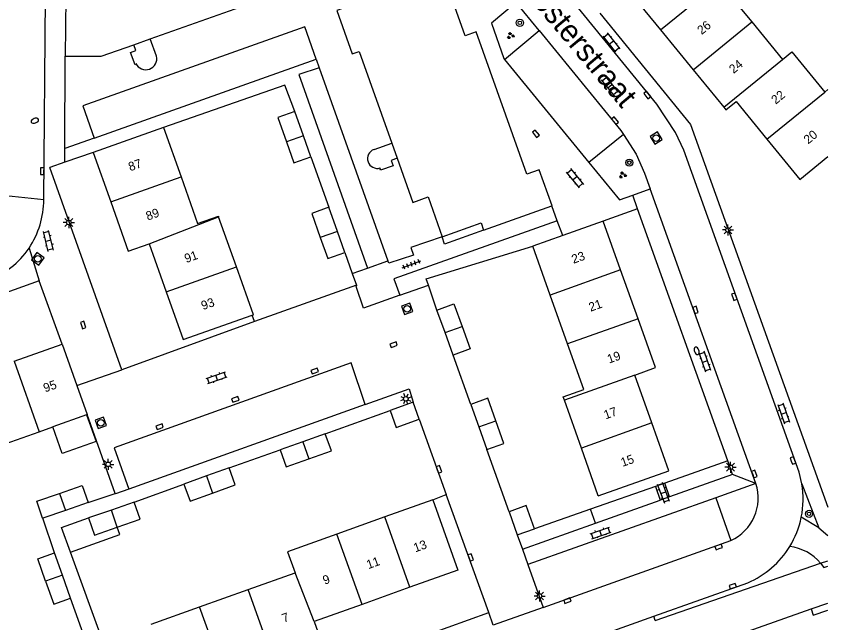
# Model space of a CAD drawing. Extents: x 136000 to 138005, y 398500 to 400500.
# Drawn here: x 137908.5 to 138000, y 400210 to 400278.4 of the extents above; entities that cross this region are included whole.
import ezdxf

# ---------------------------------------------------------------- set-up
doc = ezdxf.new("R2010")
doc.units = 0
for name, color, linetype in [('gg-afsc-erfafscheiding', 7, 'Continuous'), ('gg-anno-huisnummerreeks BGT', 7, 'Continuous'), ('gg-anno-openbare ruimte label', 7, 'Continuous'), ('gg-bbg-bijgebouw', 7, 'Continuous'), ('gg-bbg-gedigitaliseerde bebouwing', 7, 'Continuous'), ('gg-bbg-gedigitaliseerde bijgebouw', 7, 'Continuous'), ('gg-bbg-hoofdgebouw', 7, 'Continuous'), ('gg-bbg-luifel en loopbrug', 7, 'Continuous'), ('gg-bbg-onder overbouw', 7, 'Continuous'), ('gg-bbg-pand overbouw', 7, 'Continuous'), ('gg-bbg-toegangstrap', 7, 'Continuous'), ('gg-bbg-tussenscheiding', 7, 'Continuous'), ('gg-knt-verharding', 7, 'Continuous'), ('gg-knt-verharding nz', 7, 'Continuous'), ('gt-grn-groengrens', 7, 'Continuous'), ('gt-grn-weggrens', 7, 'Continuous'), ('gt-symb-boom', 7, 'Continuous'), ('gt-symb-brandkraan', 7, 'Continuous'), ('gt-symb-groenvak', 7, 'Continuous'), ('gt-symb-klinker verharding', 7, 'Continuous'), ('gt-symb-kolk', 7, 'Continuous'), ('gt-symb-lichtmast', 7, 'Continuous'), ('gt-symb-rioolschacht', 7, 'Continuous'), ('gt-symb-tegel verharding', 7, 'Continuous')]:
    doc.layers.add(name, color=color, linetype=linetype)

# ---------------------------------------------------------------- blocks, each defined once
blk = doc.blocks.new('gt0-KOLK')
at = {"layer": 'gt-symb-kolk'}
blk.add_lwpolyline([(0, 0), (0.375, 0), (0.375, 0.4), (-0.375, 0.4), (-0.375, 0), (0, 0)], dxfattribs=at)
blk = doc.blocks.new('gt0-KL1')
at = {"layer": 'gt-symb-klinker verharding'}
for p, q in [((-1.15, 0.3), (1.15, 0.3)), ((-1, -0.3), (-1, 0.3)), ((-0.5, 0.3), (-0.5, 0.45)), ((0, -0.3), (0, 0.3)), ((0.5, 0.3), (0.5, 0.45)), ((1, -0.3), (1, 0.3)), ((-1.15, -0.3), (1.15, -0.3)), ((-0.5, -0.45), (-0.5, -0.3)), ((0.5, -0.45), (0.5, -0.3))]:
    blk.add_line(p, q, dxfattribs=at)
blk = doc.blocks.new('gt0-GRVAK')
at = {"layer": 'gt-symb-groenvak'}
for p, q in [((-0.11, 0.189), (-0.228, 0.24)), ((-0.182, 0.153), (0.088, 0.153)), ((-0.091, 0.211), (-0.156, 0.322)), ((-0.047, 0.214), (-0.047, 0.393)), ((-0.004, 0.211), (0.061, 0.322)), ((0.015, 0.189), (0.133, 0.24)), ((0.262, -0.052), (0.197, 0.059)), ((0.305, -0.049), (0.305, 0.13)), ((0.349, -0.052), (0.414, 0.059)), ((-0.245, -0.228), (-0.363, -0.177)), ((-0.318, -0.264), (-0.047, -0.264)), ((-0.226, -0.206), (-0.291, -0.095)), ((-0.183, -0.203), (-0.183, -0.024)), ((-0.139, -0.206), (-0.074, -0.095)), ((-0.12, -0.228), (-0.002, -0.177)), ((0.243, -0.074), (0.125, -0.023)), ((0.17, -0.11), (0.441, -0.11)), ((0.368, -0.074), (0.486, -0.023))]:
    blk.add_line(p, q, dxfattribs=at)
blk = doc.blocks.new('gt0-BOOM')
at = {"layer": 'gt-symb-boom'}
for radius in [0.4, 0.2]:
    blk.add_circle((0, 0), radius, dxfattribs=at)
blk = doc.blocks.new('gt0-BR')
at = {"layer": 'gt-symb-brandkraan'}
for centre, radius, start, end in [((-0.244, 0), 0.206, 107.56694, 252.43307), ((0.599, -2.664), 3, 106.89205, 107.56694), ((0, -0.691), 0.938, 73.10799, 106.89205), ((-0.599, -2.664), 3, 72.43309, 73.10799), ((0.244, 0), 0.206, 287.56695, 72.43309), ((0.599, 2.664), 3, 252.43307, 253.10797), ((0, 0.691), 0.938, 253.10797, 286.89206), ((-0.599, 2.664), 3, 286.89206, 287.56695)]:
    blk.add_arc(centre, radius, start, end, dxfattribs=at)
blk = doc.blocks.new('gt0-LMAST')
at = {"layer": 'gt-symb-lichtmast'}
for p, q in [((-0.182, 0.173), (-0.447, 0.438)), ((-0.005, 0.246), (-0.005, 0.621)), ((0.172, 0.173), (0.437, 0.438)), ((-0.255, -0.004), (-0.63, -0.004)), ((-0.182, -0.181), (-0.447, -0.446)), ((-0.005, -0.254), (-0.005, -0.629)), ((0.437, -0.446), (0.172, -0.181)), ((0.245, -0.004), (0.62, -0.004))]:
    blk.add_line(p, q, dxfattribs=at)
blk.add_circle((-0.005, -0.004), 0.25, dxfattribs=at)
blk = doc.blocks.new('gt0-RS')
at = {"layer": 'gt-symb-rioolschacht'}
blk.add_lwpolyline([(-0.5, -0.5), (0.5, -0.5), (0.5, 0.5), (-0.5, 0.5)], close=True, dxfattribs=at)
blk.add_circle((0, 0), 0.375, dxfattribs=at)
blk = doc.blocks.new('gt0-TEG1')
at = {"layer": 'gt-symb-tegel verharding'}
for p, q in [((-1.125, 0), (1.125, 0)), ((-0.9, -0.25), (-0.9, 0.25)), ((-0.45, -0.25), (-0.45, 0.25)), ((0, -0.25), (0, 0.25)), ((0.45, -0.25), (0.45, 0.25)), ((0.9, -0.25), (0.9, 0.25))]:
    blk.add_line(p, q, dxfattribs=at)

msp = doc.modelspace()

# ---------------------------------------------------------------- linework, layer by layer
at = {"layer": 'gg-afsc-erfafscheiding'}
for p, q in [((137942.3, 400273.56), (137942.63, 400272.61)), ((137941.702, 400262.559), (137943.708, 400256.851)), ((137945.53, 400251.742), (137946.359, 400249.393)), ((137946.359, 400249.393), (137946.833, 400248.051)), ((137946.833, 400248.051), (137935.333, 400243.95)), ((137955.92, 400245.26), (137954.953, 400248.054)), ((137935.333, 400243.95), (137935.074, 400244.678)), ((137919.643, 400224.578), (137916.48, 400233.47)), ((137943.33, 400231.3), (137950.63, 400233.93)), ((137953.9, 400232.93), (137956.963, 400224.432)), ((137932.49, 400227.44), (137938.22, 400229.48)), ((137988.727, 400228.229), (137981.619, 400225.736)), ((137921.78, 400223.59), (137927.39, 400225.63)), ((137980.56, 400225.364), (137973.248, 400222.8)), ((137981.619, 400225.736), (137980.56, 400225.364)), ((137916.567, 400223.547), (137919.643, 400224.578)), ((137955.44, 400223.85), (137956.963, 400224.432)), ((137973.248, 400222.8), (137966.92, 400220.58)), ((137912.769, 400217.856), (137911.473, 400221.78)), ((137918.237, 400207.893), (137914.596, 400217.946)), ((137999.179, 400216.693), (138000, 400216.977)), ((137980.548, 400210.239), (137999.179, 400216.693)), ((137916.647, 400207.033), (137914.596, 400212.76))]:
    msp.add_line(p, q, dxfattribs=at)
for points in [[(137939.896, 400267.658), (137938.781, 400270.648), (137925.082, 400265.854)], [(137954.953, 400248.054), (137954.704, 400248.772), (137966.73, 400252.46)]]:
    msp.add_lwpolyline(points, dxfattribs=at)
at = {"layer": 'gg-bbg-bijgebouw'}
for p, q in [((137917.27, 400264.67), (137942.3, 400273.56)), ((137942.63, 400272.61), (137950.37, 400250.8)), ((137940.865, 400264.922), (137939.896, 400267.658)), ((137941.702, 400262.559), (137940.865, 400264.922)), ((137944.687, 400254.106), (137943.708, 400256.851)), ((137945.53, 400251.742), (137944.687, 400254.106)), ((137948.08, 400250), (137950.37, 400250.8)), ((137956.84, 400242.715), (137955.92, 400245.26)), ((137957.76, 400240.17), (137956.84, 400242.715)), ((137953.22, 400234.85), (137950.63, 400233.93)), ((137953.9, 400232.93), (137953.22, 400234.85)), ((137959.74, 400234.61), (137960.65, 400232.065)), ((137960.65, 400232.065), (137961.56, 400229.52)), ((137943.33, 400231.3), (137940.775, 400230.39)), ((137940.775, 400230.39), (137938.22, 400229.48)), ((137932.49, 400227.44), (137929.94, 400226.535)), ((137929.94, 400226.535), (137927.39, 400225.63)), ((137916.567, 400223.547), (137914.007, 400222.659)), ((137921.78, 400223.59), (137919.199, 400222.695)), ((137914.007, 400222.659), (137911.473, 400221.78)), ((137919.199, 400222.695), (137916.62, 400221.8)), ((137964.06, 400222.49), (137964.98, 400219.9)), ((137964.98, 400219.9), (137966.92, 400220.58)), ((137913.67, 400215.342), (137912.769, 400217.856)), ((137914.596, 400212.76), (137913.67, 400215.342))]:
    msp.add_line(p, q, dxfattribs=at)
for points in [[(137942.3, 400273.56), (137941.01, 400277.2), (137915.99, 400268.31), (137917.27, 400264.67)], [(137942.63, 400272.61), (137940.33, 400271.84), (137948.08, 400250)], [(137939.896, 400267.658), (137937.982, 400266.98), (137938.95, 400264.249)], [(137938.95, 400264.249), (137939.789, 400261.881), (137941.702, 400262.559)], [(137943.708, 400256.851), (137941.796, 400256.169), (137942.762, 400253.452)], [(137942.762, 400253.452), (137943.612, 400251.062), (137945.53, 400251.742)], [(137955.92, 400245.26), (137957.84, 400245.95), (137958.756, 400243.408)], [(137958.756, 400243.408), (137959.67, 400240.87), (137957.76, 400240.17)], [(137962.57, 400232.751), (137961.66, 400235.3), (137959.74, 400234.61)], [(137950.63, 400233.93), (137951.31, 400232.01), (137953.9, 400232.93)], [(137961.56, 400229.52), (137963.48, 400230.2), (137962.57, 400232.751)], [(137941.459, 400228.47), (137944.01, 400229.38), (137943.33, 400231.3)], [(137938.22, 400229.48), (137938.91, 400227.56), (137941.459, 400228.47)], [(137930.623, 400224.609), (137933.17, 400225.52), (137932.49, 400227.44)], [(137913.342, 400224.578), (137915.898, 400225.475), (137916.567, 400223.547)], [(137927.39, 400225.63), (137928.08, 400223.7), (137930.623, 400224.609)], [(137911.473, 400221.78), (137911.446, 400221.771), (137910.784, 400223.68), (137913.342, 400224.578)], [(137919.87, 400220.77), (137922.45, 400221.67), (137921.78, 400223.59)], [(137966.92, 400220.58), (137965.97, 400223.19), (137964.06, 400222.49)], [(137916.62, 400221.8), (137917.29, 400219.87), (137919.87, 400220.77)]]:
    msp.add_lwpolyline(points, dxfattribs=at)
at = {"layer": 'gg-bbg-gedigitaliseerde bebouwing'}
for p, q in [((137987.739, 400282.263), (137991.419, 400277.767)), ((137991.419, 400277.767), (137994.892, 400273.524)), ((137999.675, 400269.863), (138000, 400270.129)), ((137996.84, 400260), (138000, 400262.58)), ((137968.697, 400246.946), (137966.73, 400252.46)), ((137970.663, 400241.435), (137968.697, 400246.946)), ((137972.205, 400229.685), (137970.293, 400235.09)), ((137916.41, 400233.445), (137912.591, 400232.083)), ((137916.41, 400233.445), (137916.48, 400233.47)), ((137911.049, 400231.533), (137912.591, 400232.083)), ((137974.11, 400224.3), (137972.205, 400229.685)), ((137955.44, 400223.85), (137950.042, 400221.913)), ((137950.042, 400221.913), (137944.642, 400219.976)), ((137934.619, 400213.723), (137939.919, 400215.609)), ((137929.154, 400211.778), (137934.619, 400213.723)), ((137923.69, 400209.833), (137929.154, 400211.778))]:
    msp.add_line(p, q, dxfattribs=at)
for points in [[(137994.892, 400273.524), (137995.962, 400274.4), (137999.675, 400269.863)], [(137970.293, 400235.09), (137970.163, 400235.456), (137972.498, 400236.29), (137970.663, 400241.435)], [(137904.419, 400231.828), (137905.269, 400229.471), (137911.049, 400231.533)], [(137944.642, 400219.976), (137939.072, 400217.977), (137939.919, 400215.609)]]:
    msp.add_lwpolyline(points, dxfattribs=at)
at = {"layer": 'gg-bbg-gedigitaliseerde bijgebouw'}
for points in [[(137911.787, 400214.659), (137910.886, 400217.183), (137912.769, 400217.856)], [(137911.787, 400214.659), (137912.707, 400212.085), (137914.596, 400212.76)]]:
    msp.add_lwpolyline(points, dxfattribs=at)
at = {"layer": 'gg-bbg-hoofdgebouw'}
for p, q in [((137914.08, 400284.89), (137914, 400273.92)), ((137977.46, 400281.36), (137981.141, 400276.863)), ((137981.141, 400276.863), (137984.82, 400272.366)), ((137921.72, 400275.194), (137923.592, 400275.86)), ((137984.82, 400272.366), (137988.283, 400268.135)), ((137925.082, 400265.854), (137917.15, 400263.03)), ((137925.082, 400265.854), (137927.057, 400260.286)), ((137993.13, 400264.548), (137996.84, 400260)), ((137950.824, 400264.098), (137951.432, 400262.387)), ((137917.15, 400263.03), (137919.125, 400257.47)), ((137961.16, 400254.28), (137968.86, 400257.012)), ((137933.296, 400250.142), (137931.297, 400255.762)), ((137974.67, 400255.29), (137970.1, 400253.661)), ((137976.637, 400249.78), (137974.67, 400255.29)), ((137970.1, 400253.661), (137966.73, 400252.46)), ((137923.45, 400252.74), (137925.37, 400247.33)), ((137935.22, 400244.73), (137933.296, 400250.142)), ((137978.603, 400244.27), (137976.637, 400249.78)), ((137935.074, 400244.678), (137935.22, 400244.73)), ((137908.23, 400239.49), (137913.65, 400241.41)), ((137913.65, 400241.41), (137915.317, 400236.733)), ((137980.155, 400232.52), (137978.23, 400237.92)), ((137915.317, 400236.733), (137916.48, 400233.47)), ((137952.876, 400213.98), (137947.473, 400212.05)), ((137947.473, 400212.05), (137942.07, 400210.12)), ((137991.04, 400209.04), (137998.12, 400211.55))]:
    msp.add_line(p, q, dxfattribs=at)
for points in [[(137968.86, 400257.012), (137968.91, 400257.03), (137967.45, 400261.09), (137966.04, 400260.58), (137960.35, 400276.65), (137959.11, 400276.21), (137956.59, 400283.32), (137950.83, 400281.29), (137949.95, 400283.81), (137948.77, 400283.39), (137948.33, 400284.64), (137951.37, 400287.18), (137944.31, 400295.73)], [(137923.592, 400275.86), (137938.28, 400281.08), (137938.55, 400280.29), (137944.83, 400282.51), (137945.89, 400279.53), (137944.61, 400279.07), (137946.36, 400274.16), (137947.15, 400274.44), (137950.824, 400264.098)], [(137914, 400273.92), (137918.05, 400273.89), (137921.72, 400275.194)], [(137988.283, 400268.135), (137988.5, 400267.87), (137989.66, 400268.8), (137993.13, 400264.548)], [(137951.432, 400262.387), (137953.2, 400257.41), (137954.92, 400258.02), (137956.5, 400253.54)], [(137927.057, 400260.286), (137928.922, 400255.027), (137931.263, 400255.859), (137931.297, 400255.762)], [(137919.125, 400257.47), (137921.1, 400251.91), (137923.45, 400252.74)], [(137956.5, 400253.54), (137960.89, 400255.11), (137961.16, 400254.28)], [(137925.37, 400247.33), (137927.29, 400241.92), (137935.074, 400244.678)], [(137978.23, 400237.92), (137980.57, 400238.76), (137978.603, 400244.27)], [(137974.11, 400224.3), (137982.08, 400227.12), (137980.155, 400232.52)], [(137955.44, 400223.85), (137958.28, 400215.91), (137952.876, 400213.98)], [(137942.07, 400210.12), (137942.91, 400207.77), (137937.446, 400205.817)]]:
    msp.add_lwpolyline(points, dxfattribs=at)
at = {"layer": 'gg-bbg-luifel en loopbrug'}
for points in [[(137916.41, 400233.445), (137917.485, 400230.429), (137913.667, 400229.068), (137912.591, 400232.083)], [(137914.596, 400217.946), (137913.591, 400220.72), (137916.62, 400221.8)], [(137914.596, 400217.946), (137920.162, 400219.931), (137919.87, 400220.77)]]:
    msp.add_lwpolyline(points, dxfattribs=at)
at = {"layer": 'gg-bbg-onder overbouw'}
msp.add_lwpolyline([(137998.12, 400211.55), (137998.37, 400210.84), (138000, 400211.413)], dxfattribs=at)
at = {"layer": 'gg-bbg-pand overbouw'}
msp.add_line((137998.12, 400211.55), (138000, 400212.196), dxfattribs=at)
at = {"layer": 'gg-bbg-toegangstrap'}
for p, q in [((137924.282, 400273.92), (137923.592, 400275.86)), ((137948.83, 400263.389), (137950.824, 400264.098))]:
    msp.add_line(p, q, dxfattribs=at)
for points in [[(137921.946, 400273.092), (137921.994, 400272.957), (137921.881, 400272.918), (137921.358, 400274.332), (137921.951, 400274.542), (137921.72, 400275.194)], [(137951.432, 400262.387), (137950.748, 400262.145), (137950.963, 400261.54), (137949.546, 400261.031), (137949.505, 400261.148), (137949.565, 400261.17), (137949.521, 400261.292)], [(137961.16, 400254.28), (137956.758, 400252.712), (137956.5, 400253.54)]]:
    msp.add_lwpolyline(points, dxfattribs=at)
for centre, radius, start, end in [((137923.072, 400273.624), 1.246, 205.30191, 13.73204), ((137949.197, 400262.348), 1.104, 109.415, 287.061)]:
    msp.add_arc(centre, radius, start, end, dxfattribs=at)
at = {"layer": 'gg-bbg-tussenscheiding'}
for p, q in [((137981.141, 400276.863), (137987.739, 400282.263)), ((137984.82, 400272.366), (137991.419, 400277.767)), ((137988.283, 400268.135), (137994.892, 400273.524)), ((137993.13, 400264.548), (137999.675, 400269.863)), ((137940.865, 400264.922), (137938.95, 400264.249)), ((137919.125, 400257.47), (137927.057, 400260.286)), ((137923.45, 400252.74), (137931.297, 400255.762)), ((137944.687, 400254.106), (137942.762, 400253.452)), ((137925.37, 400247.33), (137933.296, 400250.142)), ((137976.637, 400249.78), (137968.697, 400246.946)), ((137978.603, 400244.27), (137970.663, 400241.435)), ((137956.84, 400242.715), (137958.756, 400243.408)), ((137908.23, 400239.49), (137911.049, 400231.533)), ((137978.23, 400237.92), (137970.293, 400235.09)), ((137960.65, 400232.065), (137962.57, 400232.751)), ((137980.155, 400232.52), (137972.205, 400229.685)), ((137940.775, 400230.39), (137941.459, 400228.47)), ((137929.94, 400226.535), (137930.623, 400224.609)), ((137913.342, 400224.578), (137914.007, 400222.659)), ((137919.87, 400220.77), (137919.199, 400222.695)), ((137952.876, 400213.98), (137950.042, 400221.913)), ((137947.473, 400212.05), (137944.642, 400219.976)), ((137913.67, 400215.342), (137911.787, 400214.659)), ((137942.07, 400210.12), (137939.919, 400215.609)), ((137937.446, 400205.817), (137934.619, 400213.723)), ((137931.984, 400203.865), (137929.154, 400211.778))]:
    msp.add_line(p, q, dxfattribs=at)
at = {"layer": 'gg-knt-verharding'}
for p, q in [((137911.57, 400257.72), (137911.813, 400285.762)), ((137964.858, 400279.964), (137962.059, 400277.63)), ((137967.452, 400276.787), (137964.858, 400279.964)), ((137963.549, 400273.539), (137967.452, 400276.787)), ((137913.961, 400263.495), (137914, 400273.92)), ((137963.549, 400273.539), (137973.051, 400261.918)), ((137917.27, 400264.67), (137913.961, 400263.495)), ((137976.946, 400265.061), (137973.051, 400261.918)), ((137913.955, 400261.937), (137913.961, 400263.495)), ((137917.15, 400263.03), (137913.955, 400261.937)), ((137913.955, 400261.937), (137912.27, 400261.36)), ((137920.36, 400238.53), (137912.27, 400261.36)), ((137977.999, 400258.237), (137979.967, 400258.942)), ((137991.9, 400225.68), (137979.967, 400258.942)), ((137969.49, 400255.31), (137968.86, 400257.012)), ((137978.55, 400256.7), (137974.67, 400255.29)), ((137988.727, 400228.229), (137978.55, 400256.7)), ((137970.1, 400253.661), (137969.49, 400255.31)), ((137911.07, 400248.54), (137889.17, 400240.75)), ((137913.65, 400241.41), (137911.07, 400248.54)), ((137951.748, 400246.928), (137954.953, 400248.054)), ((137935.333, 400243.95), (137920.36, 400238.53)), ((137959.74, 400234.61), (137957.76, 400240.17)), ((137947.839, 400234.589), (137921.175, 400225.048)), ((137964.06, 400222.49), (137961.56, 400229.52)), ((137989.27, 400226.71), (137988.727, 400228.229)), ((137989.27, 400226.71), (137982.164, 400224.186)), ((137980.56, 400225.364), (137981.106, 400223.81)), ((137982.164, 400224.186), (137981.619, 400225.736)), ((137991.9, 400225.68), (137987.367, 400224.071)), ((137997.077, 400225.65), (137998.991, 400220.683)), ((137961.763, 400211.115), (137956.963, 400224.432)), ((137987.367, 400224.071), (137966.178, 400216.549)), ((137982.164, 400224.186), (137981.106, 400223.81)), ((137987.367, 400224.071), (137989.067, 400219.254)), ((137973.809, 400221.22), (137981.106, 400223.81)), ((137998.991, 400220.683), (137997.013, 400221.882)), ((137965.556, 400218.289), (137973.809, 400221.22)), ((137964.98, 400219.9), (137965.556, 400218.289)), ((137965.556, 400218.289), (137966.178, 400216.549)), ((137980.381, 400210.716), (137990.984, 400214.492)), ((137922.055, 400196.933), (137961.763, 400211.115)), ((137962.27, 400209.71), (137961.763, 400211.115)), ((137969.316, 400206.775), (137980.381, 400210.716))]:
    msp.add_line(p, q, dxfattribs=at)
for points in [[(137997.077, 400225.65), (137996.76, 400226.98), (137983.75, 400263.32), (137982.82, 400265.29), (137980.73, 400268.5), (137955.237, 400299.773)], [(137974.283, 400278.762), (137984.52, 400266.2), (138000, 400223.019)], [(137962.059, 400277.63), (137963.45, 400273.66), (137963.549, 400273.539)], [(137976.946, 400265.061), (137978.38, 400262.84), (137979.34, 400260.69), (137979.967, 400258.942)], [(137973.051, 400261.918), (137976.5, 400257.7), (137977.999, 400258.237)], [(137969.49, 400255.31), (137951.07, 400248.77), (137951.748, 400246.928)], [(137956.5, 400253.54), (137952.985, 400252.312), (137953.273, 400251.466), (137950.504, 400250.535), (137950.37, 400250.8)], [(137946.79, 400247.91), (137946.865, 400247.974), (137946.833, 400248.051)], [(137951.748, 400246.928), (137947.63, 400245.48), (137946.79, 400247.91)], [(137947.839, 400234.589), (137952.79, 400236.36), (137953.22, 400234.85)], [(137921.175, 400225.048), (137919.67, 400224.51), (137919.643, 400224.578)], [(137999.179, 400216.693), (137999.549, 400216.201), (138000, 400216.363)]]:
    msp.add_lwpolyline(points, dxfattribs=at)
for centre, radius, start, end in [((137901.829, 400257.698), 9.741, 326.05547, 0.12875), ((137901.828, 400257.695), 9.74, 290.63751, 326.07536), ((137986.876, 400224.057), 5.28, 294.52023, 17.89775), ((137986.932, 400223.938), 10.288, 348.47351, 9.58032), ((137986.923, 400223.947), 10.299, 328.5491, 348.43441), ((137986.947, 400223.942), 10.276, 293.13158, 328.50301), ((137995.038, 400213.193), 5.422, 40.20918, 82.89432)]:
    msp.add_arc(centre, radius, start, end, dxfattribs=at)
at = {"layer": 'gg-knt-verharding nz'}
for p, q in [((137967.91, 400211.71), (137989.067, 400219.254)), ((137966.178, 400216.549), (137967.91, 400211.71))]:
    msp.add_line(p, q, dxfattribs=at)
for points in [[(137967.452, 400276.787), (137976.65, 400265.52), (137976.946, 400265.061)], [(137947.839, 400234.589), (137946.262, 400239.296), (137919.497, 400229.72), (137921.175, 400225.048)]]:
    msp.add_lwpolyline(points, dxfattribs=at)
at = {"layer": 'gt-grn-groengrens'}
for p, q in [((137973.809, 400221.22), (137973.248, 400222.8)), ((137980.548, 400210.239), (137980.381, 400210.716))]:
    msp.add_line(p, q, dxfattribs=at)
at = {"layer": 'gt-grn-weggrens'}
for p, q in [((137906.529, 400258.248), (137911.57, 400257.72)), ((137978.55, 400256.7), (137977.999, 400258.237)), ((137909.91, 400252.259), (137911.07, 400248.54)), ((137946.359, 400249.393), (137948.08, 400250)), ((137915.317, 400236.733), (137920.36, 400238.53)), ((137991.9, 400225.68), (137989.27, 400226.71)), ((137998.991, 400220.683), (138000, 400219.809)), ((137967.91, 400211.71), (137962.27, 400209.71))]:
    msp.add_line(p, q, dxfattribs=at)

# ---------------------------------------------------------------- block references
at = {"layer": 'gt-symb-boom'}
for p in [(137965.268, 400277.669), (137977.619, 400261.894), (137997.89, 400222.262)]:
    msp.add_blockref('gt0-BOOM', p, dxfattribs=at)
at = {"layer": 'gt-symb-brandkraan'}
for p, rotation in [((137910.57, 400266.628), 19.576725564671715), ((137985.208, 400240.658), -70.31535726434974)]:
    msp.add_blockref('gt0-BR', p, dxfattribs=dict(at, rotation=rotation))
at = {"layer": 'gt-symb-groenvak'}
for p in [(137964.216, 400276.222), (137976.857, 400260.487)]:
    msp.add_blockref('gt0-GRVAK', p, dxfattribs=at)
at = {"layer": 'gt-symb-klinker verharding'}
for p, rotation in [((137975.582, 400275.447), -51.698006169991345), ((137975.416, 400270.53), -50.7226885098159), ((137971.51, 400260.138), 129.64417495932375), ((137912.097, 400253.064), 104.06403671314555), ((137986.144, 400239.436), 109.26841496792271), ((137931.073, 400237.631), 19.26841496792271), ((137995.033, 400233.613), -70.67751762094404), ((137981.444, 400224.656), -69.443954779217), ((137974.384, 400220.104), 18.96025108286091)]:
    msp.add_blockref('gt0-KL1', p, dxfattribs=dict(at, rotation=rotation))
at = {"layer": 'gt-symb-kolk'}
for p, rotation in [((137979.478, 400269.397), -50.80331119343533), ((137975.853, 400266.503), -50.80331119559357), ((137966.922, 400265.025), -50.80331119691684), ((137911.597, 400260.931), 89.54164354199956), ((137989.275, 400246.694), -70.29604841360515), ((137984.893, 400245.213), -70.29604841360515), ((137915.823, 400243.506), -70.49642676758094), ((137951.095, 400241.163), 19.68464273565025), ((137942.2, 400238.182), 19.68464273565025), ((137933.243, 400234.984), 19.684642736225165), ((137924.701, 400231.908), 19.68464273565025), ((137995.887, 400228.213), -70.29604841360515), ((137955.955, 400227.221), -70.18818811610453), ((137991.537, 400226.69), -70.29604841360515), ((137987.764, 400218.343), 19.63070227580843), ((137959.535, 400217.278), -70.18818811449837), ((137989.348, 400213.914), 19.63070227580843), ((137970.707, 400212.28), 19.63070227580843)]:
    msp.add_blockref('gt0-KOLK', p, dxfattribs=dict(at, rotation=rotation))
at = {"layer": 'gt-symb-lichtmast'}
for p in [(137914.406, 400255.143), (137988.746, 400254.301), (137918.841, 400227.851), (137989.037, 400227.528), (137967.497, 400212.994)]:
    msp.add_blockref('gt0-LMAST', p, dxfattribs=at)
at = {"layer": 'gt-symb-lichtmast', "rotation": -160.42327443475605}
msp.add_blockref('gt0-LMAST', (137952.403, 400235.239), dxfattribs=at)
at = {"layer": 'gt-symb-rioolschacht'}
for p, rotation in [((137980.651, 400264.666), -58.32868147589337), ((137910.903, 400251.037), -36.99589775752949), ((137952.555, 400245.403), 19.68464273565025), ((137918.018, 400232.534), 19.68464273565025)]:
    msp.add_blockref('gt0-RS', p, dxfattribs=dict(at, rotation=rotation))
at = {"layer": 'gt-symb-tegel verharding', "rotation": 20.428617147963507}
msp.add_blockref('gt0-TEG1', (137953.043, 400250.417), dxfattribs=at)

# ---------------------------------------------------------------- texts
at = {"layer": 'gg-anno-huisnummerreeks BGT'}
for s, rotation, p in [('26', 39.3, (137985.781, 400276.282)), ('24', 39.3, (137989.375, 400271.891)), ('22', 39.2, (137994.128, 400268.423)), ('20', 39.2, (137997.787, 400263.938)), ('87', 19.6, (137921.323, 400260.912)), ('89', 19.6, (137923.3, 400255.348)), ('91', 19.5, (137927.644, 400250.56)), ('23', 19.6, (137971.316, 400250.477)), ('93', 19.5, (137929.529, 400245.249)), ('21', 19.6, (137973.247, 400245.067)), ('19', 19.6, (137975.335, 400239.216)), ('95', 19.5, (137911.727, 400235.955)), ('17', 19.6, (137974.941, 400232.918)), ('15', 19.6, (137976.853, 400227.556)), ('13', 19.6, (137953.48, 400217.913)), ('11', 19.6, (137948.177, 400216.019)), ('9', 19.6, (137943.249, 400214.258)), ('7', 19.7, (137938.651, 400209.964))]:
    msp.add_text(s, height=1, rotation=rotation, dxfattribs=at).set_placement(p)
at = {"layer": 'gg-anno-openbare ruimte label'}
msp.add_text('Kloosterstraat', height=2.5, rotation=310.1, dxfattribs=at).set_placement((137963.496, 400283.702))

doc.saveas('drawing.dxf')
